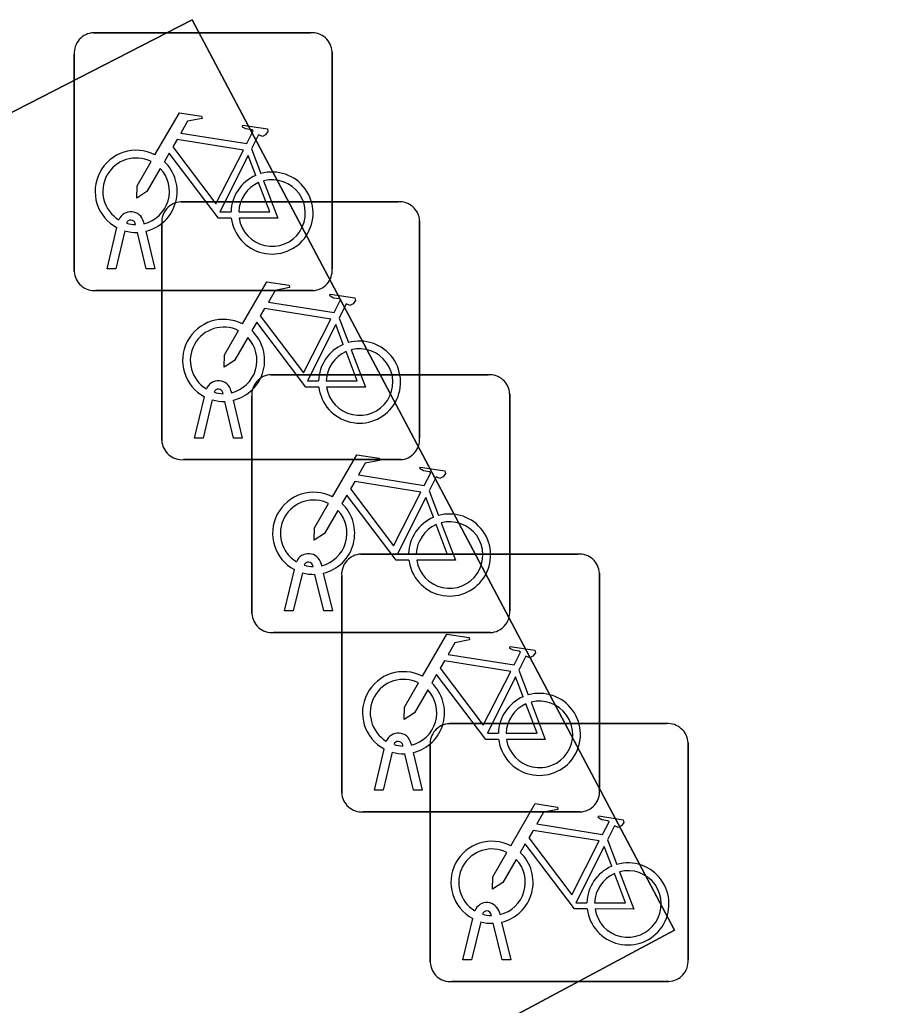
# Model space of a CAD drawing. Extents: x 162879 to 165540, y 384011 to 385181.
# Drawn here: x 163028.483 to 163031.887, y 384210.252 to 384214.071 of the extents above; entities that cross this region are included whole.
import ezdxf

# ---------------------------------------------------------------- set-up
doc = ezdxf.new("R2010")
doc.units = 0
for name, color, linetype in [('IMGEO_Fietsenrek', 7, 'Continuous'), ('IMGEO_Groenvoorziening', 7, 'Continuous'), ('IMGEO_Rijbaan_lokaal_open', 7, 'Continuous')]:
    doc.layers.add(name, color=color, linetype=linetype)

msp = doc.modelspace()

# ---------------------------------------------------------------- linework, layer by layer
at = {"layer": 'IMGEO_Fietsenrek'}
for p, q in [((163028.7689, 384214.0205), (163029.6098, 384214.0205)), ((163029.6098, 384214.0205), (163028.7689, 384214.0205)), ((163029.6935, 384213.9461), (163029.6935, 384213.1052)), ((163029.6935, 384213.1052), (163029.6935, 384213.9461)), ((163028.6945, 384213.0959), (163028.6945, 384213.9368)), ((163028.6945, 384213.9368), (163028.6945, 384213.0959)), ((163029.3812, 384213.5702), (163029.4175, 384213.475)), ((163029.1079, 384213.3655), (163029.9488, 384213.3655)), ((163029.9488, 384213.3655), (163029.1079, 384213.3655)), ((163028.9626, 384213.2884), (163028.9644, 384213.2805)), ((163030.0325, 384213.2911), (163030.0325, 384212.4502)), ((163030.0325, 384212.4502), (163030.0325, 384213.2911)), ((163028.8215, 384213.1053), (163028.8598, 384213.2653)), ((163028.8902, 384213.2531), (163028.8549, 384213.1053)), ((163028.9319, 384213.2769), (163028.9309, 384213.2812)), ((163028.9714, 384213.2513), (163029.0064, 384213.1053)), ((163029.0335, 384212.4409), (163029.0335, 384213.2818)), ((163029.0335, 384213.2818), (163029.0335, 384212.4409)), ((163028.973, 384213.1053), (163028.9391, 384213.247)), ((163028.8549, 384213.1053), (163028.8215, 384213.1053)), ((163029.0064, 384213.1053), (163028.973, 384213.1053)), ((163029.6191, 384213.0215), (163028.7782, 384213.0215)), ((163028.7782, 384213.0215), (163029.6191, 384213.0215)), ((163029.7202, 384212.9152), (163029.7565, 384212.82)), ((163029.4569, 384212.6955), (163030.2978, 384212.6955)), ((163030.2978, 384212.6955), (163029.4569, 384212.6955)), ((163029.1605, 384212.4503), (163029.1988, 384212.6103)), ((163029.2709, 384212.6219), (163029.2699, 384212.6262)), ((163029.3016, 384212.6334), (163029.3034, 384212.6255)), ((163029.3825, 384211.7709), (163029.3825, 384212.6118)), ((163029.3825, 384212.6118), (163029.3825, 384211.7709)), ((163030.3815, 384212.6211), (163030.3815, 384211.7802)), ((163030.3815, 384211.7802), (163030.3815, 384212.6211)), ((163029.2292, 384212.5981), (163029.1939, 384212.4503)), ((163029.312, 384212.4503), (163029.2781, 384212.592)), ((163029.3104, 384212.5963), (163029.3454, 384212.4503)), ((163029.1939, 384212.4503), (163029.1605, 384212.4503)), ((163029.3454, 384212.4503), (163029.312, 384212.4503)), ((163029.9581, 384212.3665), (163029.1172, 384212.3665)), ((163029.1172, 384212.3665), (163029.9581, 384212.3665)), ((163030.0692, 384212.2452), (163030.1055, 384212.15)), ((163029.8049, 384212.0005), (163030.6458, 384212.0005)), ((163030.6458, 384212.0005), (163029.8049, 384212.0005)), ((163029.6199, 384211.9519), (163029.6189, 384211.9562)), ((163029.6506, 384211.9634), (163029.6524, 384211.9555)), ((163029.5095, 384211.7803), (163029.5478, 384211.9403)), ((163029.5782, 384211.9281), (163029.5429, 384211.7803)), ((163029.661, 384211.7803), (163029.6271, 384211.922)), ((163029.6594, 384211.9263), (163029.6944, 384211.7803)), ((163029.7305, 384211.0759), (163029.7305, 384211.9168)), ((163029.7305, 384211.9168), (163029.7305, 384211.0759)), ((163030.7295, 384211.9261), (163030.7295, 384211.0852)), ((163030.7295, 384211.0852), (163030.7295, 384211.9261)), ((163029.5429, 384211.7803), (163029.5095, 384211.7803)), ((163029.6944, 384211.7803), (163029.661, 384211.7803)), ((163030.3071, 384211.6965), (163029.4662, 384211.6965)), ((163029.4662, 384211.6965), (163030.3071, 384211.6965)), ((163030.4172, 384211.5502), (163030.4535, 384211.455)), ((163030.1479, 384211.3435), (163030.9888, 384211.3435)), ((163030.9888, 384211.3435), (163030.1479, 384211.3435)), ((163029.9986, 384211.2684), (163030.0004, 384211.2605)), ((163031.0725, 384211.2691), (163031.0725, 384210.4282)), ((163031.0725, 384210.4282), (163031.0725, 384211.2691)), ((163029.8575, 384211.0853), (163029.8958, 384211.2453)), ((163029.9262, 384211.2331), (163029.8909, 384211.0853)), ((163029.9679, 384211.2569), (163029.9669, 384211.2612)), ((163030.009, 384211.0853), (163029.9751, 384211.227)), ((163030.0074, 384211.2313), (163030.0424, 384211.0853)), ((163030.0735, 384210.4189), (163030.0735, 384211.2598)), ((163030.0735, 384211.2598), (163030.0735, 384210.4189)), ((163029.8909, 384211.0853), (163029.8575, 384211.0853)), ((163030.0424, 384211.0853), (163030.009, 384211.0853)), ((163030.6551, 384211.0015), (163029.8142, 384211.0015)), ((163029.8142, 384211.0015), (163030.6551, 384211.0015)), ((163030.7602, 384210.8932), (163030.7965, 384210.798)), ((163030.2005, 384210.4283), (163030.2388, 384210.5883)), ((163030.3109, 384210.5999), (163030.3099, 384210.6042)), ((163030.3416, 384210.6114), (163030.3434, 384210.6035)), ((163030.2692, 384210.5761), (163030.2339, 384210.4283)), ((163030.352, 384210.4283), (163030.3181, 384210.57)), ((163030.3504, 384210.5743), (163030.3854, 384210.4283)), ((163030.2339, 384210.4283), (163030.2005, 384210.4283)), ((163030.3854, 384210.4283), (163030.352, 384210.4283)), ((163030.9981, 384210.3445), (163030.1572, 384210.3445)), ((163030.1572, 384210.3445), (163030.9981, 384210.3445))]:
    msp.add_line(p, q, dxfattribs=at)
for points in [[(163029.0071, 384213.5472), (163029.1018, 384213.7107), (163029.188, 384213.6969), (163029.1897, 384213.6882), (163029.1336, 384213.6773), (163029.1074, 384213.632), (163029.3626, 384213.5912)], [(163029.3626, 384213.5912), (163029.3876, 384213.64), (163029.3825, 384213.644), (163029.3593, 384213.6477), (163029.3466, 384213.6552), (163029.3456, 384213.6583), (163029.3478, 384213.6629), (163029.4426, 384213.6478), (163029.4449, 384213.6375), (163029.4355, 384213.6251), (163029.4231, 384213.6187), (163029.4086, 384213.6249), (163029.3812, 384213.5702)], [(163029.3497, 384213.566), (163029.0929, 384213.607), (163029.0762, 384213.5782), (163029.2432, 384213.3579), (163029.3497, 384213.566)], [(163029.0278, 384213.4947), (163028.9762, 384213.4055), (163028.9363, 384213.3795), (163028.9375, 384213.427), (163028.992, 384213.5212)], [(163029.3028, 384213.3025), (163029.2531, 384213.3026), (163029.0624, 384213.5543), (163029.0434, 384213.5215)], [(163029.3977, 384213.468), (163029.3684, 384213.5448), (163029.259, 384213.3267), (163029.3017, 384213.3266)], [(163029.4282, 384213.4468), (163029.4832, 384213.3022), (163029.3331, 384213.3025)], [(163029.3317, 384213.3265), (163029.4516, 384213.3263), (163029.4084, 384213.4399)], [(163029.3461, 384212.8922), (163029.4408, 384213.0557), (163029.527, 384213.0419), (163029.5287, 384213.0332), (163029.4726, 384213.0223), (163029.4464, 384212.977), (163029.7016, 384212.9362)], [(163029.7016, 384212.9362), (163029.7266, 384212.985), (163029.7215, 384212.989), (163029.6983, 384212.9927), (163029.6856, 384213.0002), (163029.6846, 384213.0033), (163029.6868, 384213.0079), (163029.7816, 384212.9928), (163029.7839, 384212.9825), (163029.7745, 384212.9701), (163029.7621, 384212.9637), (163029.7476, 384212.9699), (163029.7202, 384212.9152)], [(163029.6887, 384212.911), (163029.4319, 384212.952), (163029.4152, 384212.9232), (163029.5822, 384212.7029), (163029.6887, 384212.911)], [(163029.6418, 384212.6475), (163029.5921, 384212.6476), (163029.4014, 384212.8993), (163029.3824, 384212.8665)], [(163029.7367, 384212.813), (163029.7074, 384212.8898), (163029.598, 384212.6717), (163029.6407, 384212.6716)], [(163029.3668, 384212.8397), (163029.3152, 384212.7505), (163029.2753, 384212.7245), (163029.2765, 384212.772), (163029.331, 384212.8662)], [(163029.7672, 384212.7918), (163029.8222, 384212.6472), (163029.6721, 384212.6475)], [(163029.6707, 384212.6715), (163029.7906, 384212.6713), (163029.7474, 384212.7849)], [(163029.6951, 384212.2222), (163029.7898, 384212.3857), (163029.876, 384212.3719), (163029.8777, 384212.3632), (163029.8216, 384212.3523), (163029.7954, 384212.307), (163030.0506, 384212.2662)], [(163030.0506, 384212.2662), (163030.0756, 384212.315), (163030.0705, 384212.319), (163030.0473, 384212.3227), (163030.0346, 384212.3302), (163030.0336, 384212.3333), (163030.0358, 384212.3379), (163030.1306, 384212.3228), (163030.1329, 384212.3125), (163030.1235, 384212.3001), (163030.1111, 384212.2937), (163030.0966, 384212.2999), (163030.0692, 384212.2452)], [(163030.0377, 384212.241), (163029.7809, 384212.282), (163029.7642, 384212.2532), (163029.9312, 384212.0329), (163030.0377, 384212.241)], [(163029.9908, 384211.9775), (163029.9411, 384211.9776), (163029.7504, 384212.2293), (163029.7314, 384212.1965)], [(163030.0857, 384212.143), (163030.0564, 384212.2198), (163029.947, 384212.0017), (163029.9897, 384212.0016)], [(163029.7158, 384212.1697), (163029.6642, 384212.0805), (163029.6243, 384212.0545), (163029.6255, 384212.102), (163029.68, 384212.1962)], [(163030.0197, 384212.0015), (163030.1396, 384212.0013), (163030.0964, 384212.1149)], [(163030.1162, 384212.1218), (163030.1712, 384211.9772), (163030.0211, 384211.9775)], [(163030.0431, 384211.5272), (163030.1378, 384211.6907), (163030.224, 384211.6769), (163030.2257, 384211.6682), (163030.1696, 384211.6573), (163030.1434, 384211.612), (163030.3986, 384211.5712)], [(163030.3986, 384211.5712), (163030.4236, 384211.62), (163030.4185, 384211.624), (163030.3953, 384211.6277), (163030.3826, 384211.6352), (163030.3816, 384211.6383), (163030.3838, 384211.6429), (163030.4786, 384211.6278), (163030.4809, 384211.6175), (163030.4715, 384211.6051), (163030.4591, 384211.5987), (163030.4446, 384211.6049), (163030.4172, 384211.5502)], [(163030.3857, 384211.546), (163030.1289, 384211.587), (163030.1122, 384211.5582), (163030.2792, 384211.3379), (163030.3857, 384211.546)], [(163030.3388, 384211.2825), (163030.2891, 384211.2826), (163030.0984, 384211.5343), (163030.0794, 384211.5015)], [(163030.0638, 384211.4747), (163030.0122, 384211.3855), (163029.9723, 384211.3595), (163029.9735, 384211.407), (163030.028, 384211.5012)], [(163030.4337, 384211.448), (163030.4044, 384211.5248), (163030.295, 384211.3067), (163030.3377, 384211.3066)], [(163030.3677, 384211.3065), (163030.4876, 384211.3063), (163030.4444, 384211.4199)], [(163030.4642, 384211.4268), (163030.5192, 384211.2822), (163030.3691, 384211.2825)], [(163030.3861, 384210.8702), (163030.4808, 384211.0337), (163030.567, 384211.0199), (163030.5687, 384211.0112), (163030.5126, 384211.0003), (163030.4864, 384210.955), (163030.7416, 384210.9142)], [(163030.7416, 384210.9142), (163030.7666, 384210.963), (163030.7615, 384210.967), (163030.7383, 384210.9707), (163030.7256, 384210.9782), (163030.7246, 384210.9813), (163030.7268, 384210.9859), (163030.8216, 384210.9708), (163030.8239, 384210.9605), (163030.8145, 384210.9481), (163030.8021, 384210.9417), (163030.7876, 384210.9479), (163030.7602, 384210.8932)], [(163030.7287, 384210.889), (163030.4719, 384210.93), (163030.4552, 384210.9012), (163030.6222, 384210.6809), (163030.7287, 384210.889)], [(163030.4068, 384210.8177), (163030.3552, 384210.7285), (163030.3153, 384210.7025), (163030.3165, 384210.75), (163030.371, 384210.8442)], [(163030.6818, 384210.6255), (163030.6321, 384210.6256), (163030.4414, 384210.8773), (163030.4224, 384210.8445)], [(163030.7767, 384210.791), (163030.7474, 384210.8678), (163030.638, 384210.6497), (163030.6807, 384210.6496)], [(163030.8072, 384210.7698), (163030.8622, 384210.6252), (163030.7121, 384210.6255)], [(163030.7107, 384210.6495), (163030.8306, 384210.6493), (163030.7874, 384210.7629)]]:
    msp.add_lwpolyline(points, dxfattribs=at)
for centre, radius, start, end in [((163028.7722, 384213.9426), 0.0779, 92.4484, 184.2845), ((163028.7722, 384213.9426), 0.0779, 92.4484, 184.2845), ((163029.6156, 384213.9428), 0.0779, 2.4484, 94.2845), ((163029.6156, 384213.9428), 0.0779, 2.4484, 94.2845), ((163028.9341, 384213.4059), 0.159, 62.6766, 242.1369), ((163028.9341, 384213.4059), 0.129, 63.3192, 238.903), ((163028.9341, 384213.4059), 0.159, 283.5766, 46.6042), ((163028.9341, 384213.4059), 0.129, 283.6043, 43.4302), ((163029.4607, 384213.3219), 0.159, 187.0065, 105.7708), ((163029.4607, 384213.3219), 0.159, 113.3408, 178.3217), ((163029.4607, 384213.3219), 0.129, 188.6715, 104.5883), ((163029.4607, 384213.3219), 0.129, 113.923, 177.9556), ((163029.1112, 384213.2876), 0.0779, 92.4484, 184.2845), ((163029.1112, 384213.2876), 0.0779, 92.4484, 184.2845), ((163029.9546, 384213.2878), 0.0779, 2.4484, 94.2845), ((163029.9546, 384213.2878), 0.0779, 2.4484, 94.2845), ((163028.9139, 384213.2773), 0.0499, 12.8025, 158.6934), ((163028.9139, 384213.2773), 0.0174, 12.8025, 163.4502), ((163028.9341, 384213.4059), 0.159, 253.9967, 271.7867), ((163028.9341, 384213.4059), 0.129, 253.415, 269.0204), ((163029.6158, 384213.0994), 0.0779, 272.4484, 4.2845), ((163029.6158, 384213.0994), 0.0779, 272.4484, 4.2845), ((163028.7724, 384213.0992), 0.0779, 182.4484, 274.2845), ((163028.7724, 384213.0992), 0.0779, 182.4484, 274.2845), ((163029.2731, 384212.7509), 0.159, 62.6766, 242.1369), ((163029.2731, 384212.7509), 0.129, 63.3192, 238.903), ((163029.2731, 384212.7509), 0.129, 283.6043, 43.4302), ((163029.2731, 384212.7509), 0.159, 283.5766, 46.6042), ((163029.7997, 384212.6669), 0.159, 113.3408, 178.3217), ((163029.7997, 384212.6669), 0.159, 187.0065, 105.7708), ((163029.7997, 384212.6669), 0.129, 188.6715, 104.5883), ((163029.7997, 384212.6669), 0.129, 113.923, 177.9556), ((163029.4602, 384212.6176), 0.0779, 92.4484, 184.2845), ((163029.4602, 384212.6176), 0.0779, 92.4484, 184.2845), ((163030.3036, 384212.6178), 0.0779, 2.4484, 94.2845), ((163030.3036, 384212.6178), 0.0779, 2.4484, 94.2845), ((163029.2529, 384212.6223), 0.0499, 12.8025, 158.6934), ((163029.2529, 384212.6223), 0.0174, 12.8025, 163.4502), ((163029.2731, 384212.7509), 0.129, 253.415, 269.0204), ((163029.2731, 384212.7509), 0.159, 253.9967, 271.7867), ((163029.9548, 384212.4444), 0.0779, 272.4484, 4.2845), ((163029.9548, 384212.4444), 0.0779, 272.4484, 4.2845), ((163029.1114, 384212.4442), 0.0779, 182.4484, 274.2845), ((163029.1114, 384212.4442), 0.0779, 182.4484, 274.2845), ((163029.6221, 384212.0809), 0.159, 62.6766, 242.1369), ((163029.6221, 384212.0809), 0.129, 63.3192, 238.903), ((163029.6221, 384212.0809), 0.159, 283.5766, 46.6042), ((163029.6221, 384212.0809), 0.129, 283.6043, 43.4302), ((163030.1487, 384211.9969), 0.159, 113.3408, 178.3217), ((163030.1487, 384211.9969), 0.159, 187.0065, 105.7708), ((163030.1487, 384211.9969), 0.129, 113.923, 177.9556), ((163030.1487, 384211.9969), 0.129, 188.6715, 104.5883), ((163029.6019, 384211.9523), 0.0499, 12.8025, 158.6934), ((163029.8082, 384211.9226), 0.0779, 92.4484, 184.2845), ((163029.8082, 384211.9226), 0.0779, 92.4484, 184.2845), ((163030.6516, 384211.9228), 0.0779, 2.4484, 94.2845), ((163030.6516, 384211.9228), 0.0779, 2.4484, 94.2845), ((163029.6019, 384211.9523), 0.0174, 12.8025, 163.4502), ((163029.6221, 384212.0809), 0.129, 253.415, 269.0204), ((163029.6221, 384212.0809), 0.159, 253.9967, 271.7867), ((163029.4604, 384211.7742), 0.0779, 182.4484, 274.2845), ((163029.4604, 384211.7742), 0.0779, 182.4484, 274.2845), ((163030.3038, 384211.7744), 0.0779, 272.4484, 4.2845), ((163030.3038, 384211.7744), 0.0779, 272.4484, 4.2845), ((163029.9701, 384211.3859), 0.159, 62.6766, 242.1369), ((163029.9701, 384211.3859), 0.129, 63.3192, 238.903), ((163029.9701, 384211.3859), 0.159, 283.5766, 46.6042), ((163029.9701, 384211.3859), 0.129, 283.6043, 43.4302), ((163030.4967, 384211.3019), 0.159, 187.0065, 105.7708), ((163030.4967, 384211.3019), 0.159, 113.3408, 178.3217), ((163030.4967, 384211.3019), 0.129, 113.923, 177.9556), ((163030.4967, 384211.3019), 0.129, 188.6715, 104.5883), ((163030.1512, 384211.2656), 0.0779, 92.4484, 184.2845), ((163030.1512, 384211.2656), 0.0779, 92.4484, 184.2845), ((163030.9946, 384211.2658), 0.0779, 2.4484, 94.2845), ((163030.9946, 384211.2658), 0.0779, 2.4484, 94.2845), ((163029.9499, 384211.2573), 0.0499, 12.8025, 158.6934), ((163029.9499, 384211.2573), 0.0174, 12.8025, 163.4502), ((163029.9701, 384211.3859), 0.159, 253.9967, 271.7867), ((163029.9701, 384211.3859), 0.129, 253.415, 269.0204), ((163029.8084, 384211.0792), 0.0779, 182.4484, 274.2845), ((163029.8084, 384211.0792), 0.0779, 182.4484, 274.2845), ((163030.6518, 384211.0794), 0.0779, 272.4484, 4.2845), ((163030.6518, 384211.0794), 0.0779, 272.4484, 4.2845), ((163030.3131, 384210.7289), 0.159, 62.6766, 242.1369), ((163030.3131, 384210.7289), 0.129, 63.3192, 238.903), ((163030.3131, 384210.7289), 0.159, 283.5766, 46.6042), ((163030.3131, 384210.7289), 0.129, 283.6043, 43.4302), ((163030.8397, 384210.6449), 0.159, 113.3408, 178.3217), ((163030.8397, 384210.6449), 0.159, 187.0065, 105.7708), ((163030.8397, 384210.6449), 0.129, 188.6715, 104.5883), ((163030.8397, 384210.6449), 0.129, 113.923, 177.9556), ((163030.2929, 384210.6003), 0.0499, 12.8025, 158.6934), ((163030.2929, 384210.6003), 0.0174, 12.8025, 163.4502), ((163030.3131, 384210.7289), 0.129, 253.415, 269.0204), ((163030.3131, 384210.7289), 0.159, 253.9967, 271.7867), ((163030.9948, 384210.4224), 0.0779, 272.4484, 4.2845), ((163030.9948, 384210.4224), 0.0779, 272.4484, 4.2845), ((163030.1514, 384210.4222), 0.0779, 182.4484, 274.2845), ((163030.1514, 384210.4222), 0.0779, 182.4484, 274.2845)]:
    msp.add_arc(centre, radius, start, end, dxfattribs=at)
at = {"layer": 'IMGEO_Groenvoorziening'}
msp.add_lwpolyline([(163027.394, 384213.169), (163029.151, 384214.071), (163031.02, 384210.543), (163029.275, 384209.609), (163030.201, 384207.887), (163031.959, 384208.79), (163033.797, 384205.233)], dxfattribs=at)
at = {"layer": 'IMGEO_Rijbaan_lokaal_open'}
msp.add_lwpolyline([(163033.797, 384205.233), (163031.959, 384208.79), (163030.201, 384207.887), (163029.275, 384209.609), (163031.02, 384210.543), (163029.151, 384214.071), (163027.394, 384213.169)], dxfattribs=at)

doc.saveas('drawing.dxf')
